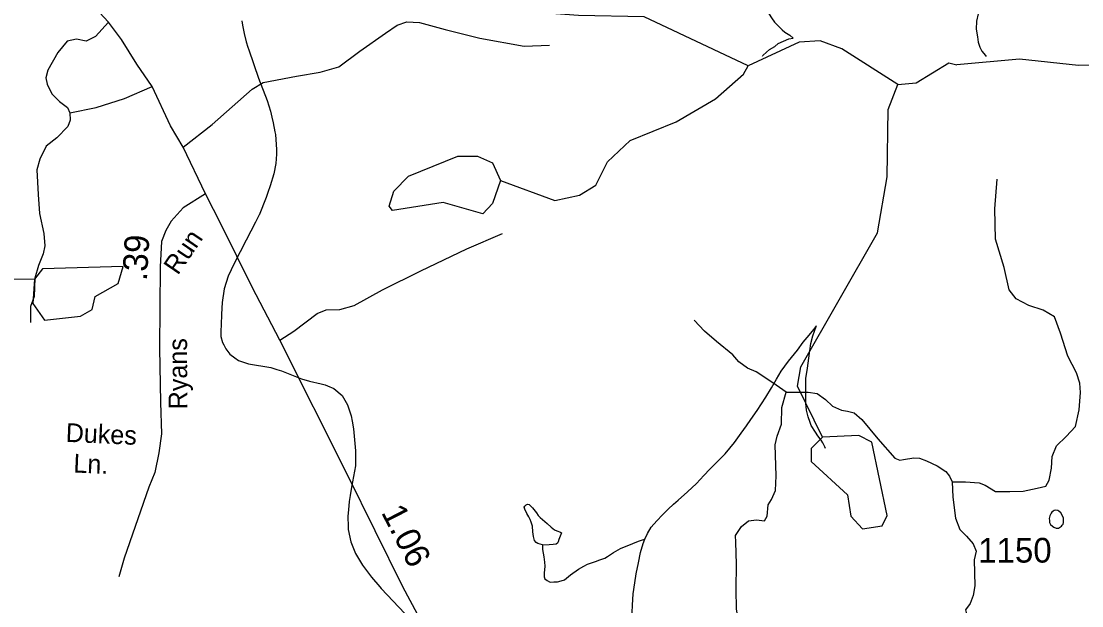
# Model space of a CAD drawing. Extents: x 2126262 to 2293712, y 749403 to 919119.
# Drawn here: x 2165466 to 2170842, y 821477 to 824437 of the extents above; entities that cross this region are included whole.
import ezdxf

# ---------------------------------------------------------------- set-up
doc = ezdxf.new("R2010")
doc.units = 0
for name, color, linetype in [('Exist Hydrographic Creek Single Shore', 7, 'Continuous'), ('Exist Hydrographic Misc Water Feature', 7, 'Continuous'), ('Exist Hydrographic Pond Under 1500 Sq Ft', 7, 'Continuous'), ('Exist Road Non-System Type 51', 7, 'Continuous'), ('Exist Road Secondary Mileage Hundredths English Label', 7, 'Continuous'), ('Exist Road Secondary Type 51 Attributed', 7, 'Continuous'), ('Exist Road Secondary Type 51 Label', 7, 'Continuous'), ('Exist Road Secondary Type 51 Number Label', 7, 'Continuous')]:
    doc.layers.add(name, color=color, linetype=linetype)

msp = doc.modelspace()

# ---------------------------------------------------------------- linework, layer by layer
at = {"layer": 'Exist Hydrographic Creek Single Shore'}
for points in [[(2169150.5, 824211.4), (2168624.4, 824458.5), (2168291.6, 824465.4), (2167991.4, 824487.9)], [(2173762.6, 823496.2), (2173469.5, 823643.3), (2173109.5, 823909.9), (2172734.4, 824048.9), (2172033.6, 824168.3), (2171950.5, 824225.8), (2171790.4, 824393.2), (2171707.5, 824391.6), (2171341.5, 824281), (2171225.5, 824214.5), (2170825.4, 824213), (2170525.4, 824245.3), (2170208.4, 824215.8)], [(2169909.4, 824117), (2169625.4, 824296.7), (2169516.5, 824338.3), (2169408.5, 824330.7), (2169150.5, 824211.4)], [(2169909.4, 824117), (2170001.5, 824125), (2170167.4, 824226.5), (2170208.4, 824215.8)]]:
    msp.add_lwpolyline(points, dxfattribs=at)
at = {"layer": 'Exist Hydrographic Misc Water Feature'}
for p, q in [((2166668.3, 824149.2), (2166713.4, 824035.1)), ((2166671.6, 823455.6), (2166670.3, 823452.6)), ((2169496.2, 822891.2), (2169497.6, 822895.4)), ((2167007, 822594.8), (2167019.3, 822590.8)), ((2167123.9, 821875.7), (2167124.3, 821862.9)), ((2167124.3, 821862.9), (2167136.4, 821801)), ((2167124.3, 821862.9), (2167136.4, 821801)), ((2167136.4, 821801), (2167160.4, 821742.3)), ((2167160.4, 821742.3), (2167175.8, 821716.5)), ((2167160.4, 821742.3), (2167175.8, 821716.5))]:
    msp.add_line(p, q, dxfattribs=at)
for points in [[(2170431.4, 825004.1), (2170417.7, 824940.1), (2170408, 824886), (2170396.3, 824816), (2170382.6, 824771.9), (2170367, 824711.8), (2170351.2, 824661.8), (2170341.6, 824613.7), (2170333.8, 824565.7), (2170324.2, 824517.6), (2170316.4, 824473.6), (2170308.6, 824437.5), (2170306.7, 824397.5), (2170313.1, 824357.6), (2170317, 824331.7), (2170325.4, 824305.7), (2170335.2, 824285.7), (2170353.5, 824263.9), (2170357.6, 824257.9)], [(2169029, 824772.2), (2169075.4, 824728.5), (2169111.5, 824688.7), (2169133.6, 824660.9), (2169145.7, 824642.9), (2169167.9, 824603.1), (2169196.2, 824563.2), (2169230.4, 824515.4), (2169244.6, 824491.6), (2169268.8, 824453.7), (2169284.7, 824431.8), (2169307.1, 824407.9), (2169323.1, 824394), (2169337, 824382.1), (2169361.2, 824366.2), (2169379.3, 824352)], [(2166585.4, 824439.6), (2166588.3, 824416.7), (2166595.9, 824375.1)], [(2166585.4, 824439.6), (2166588.3, 824416.7), (2166595.9, 824375.1)], [(2166595.9, 824375.1), (2166606.6, 824332.5), (2166614.8, 824305.9)], [(2166595.9, 824375.1), (2166606.6, 824332.5), (2166614.8, 824305.9)], [(2169223.8, 824259.5), (2169225.9, 824263.5), (2169243.7, 824279.6), (2169259.5, 824293.7), (2169285.6, 824309.8), (2169303.6, 824323.9), (2169329.2, 824336), (2169357.3, 824348.2), (2169379.3, 824352)], [(2166614.8, 824305.9), (2166619.3, 824291.3), (2166668.3, 824149.2)], [(2166614.8, 824305.9), (2166619.3, 824291.3), (2166668.3, 824149.2)], [(2167896.4, 823630.4), (2168171.4, 823529.6), (2168296.5, 823556.5), (2168379.5, 823607.3), (2168437.6, 823724.2), (2168553.4, 823833.3), (2168786.6, 823927), (2168985.5, 824044.2), (2169126.5, 824169.3), (2169150.5, 824211.4)], [(2169528.4, 822330.4), (2169401.5, 822588.9), (2169417.5, 822686.9), (2169805.5, 823364.6), (2169854.5, 823649), (2169860.4, 823990.1), (2169909.4, 824117)], [(2166713.4, 824035.1), (2166729.4, 823982.2), (2166736.6, 823951.6)], [(2166713.4, 824035.1), (2166729.4, 823982.2), (2166736.6, 823951.6)], [(2166736.6, 823951.6), (2166743.5, 823922.7), (2166751.7, 823877.6)], [(2166736.6, 823951.6), (2166743.5, 823922.7), (2166751.7, 823877.6)], [(2166751.7, 823877.6), (2166754.4, 823862.7), (2166759.3, 823812.4), (2166759.9, 823787)], [(2166751.7, 823877.6), (2166754.4, 823862.7), (2166759.3, 823812.4), (2166759.9, 823787)], [(2166759.9, 823787), (2166760.6, 823764.3), (2166756.2, 823716)], [(2166759.9, 823787), (2166760.6, 823764.3), (2166756.2, 823716)], [(2166756.2, 823716), (2166746.4, 823664.7), (2166728.4, 823602.9), (2166716.5, 823569.6)], [(2166756.2, 823716), (2166746.4, 823664.7), (2166728.4, 823602.9), (2166716.5, 823569.6)], [(2166716.5, 823569.6), (2166707.2, 823543.6), (2166671.6, 823455.6)], [(2166716.5, 823569.6), (2166707.2, 823543.6), (2166671.6, 823455.6)], [(2166670.3, 823452.6), (2166654.3, 823419.1), (2166607.2, 823328.6)], [(2166670.3, 823452.6), (2166654.3, 823419.1), (2166607.2, 823328.6)], [(2166607.2, 823328.6), (2166545.2, 823209.9), (2166530.5, 823177.4)], [(2166607.2, 823328.6), (2166545.2, 823209.9), (2166530.5, 823177.4)], [(2166530.5, 823177.4), (2166516.1, 823146.5), (2166495.2, 823082.3)], [(2166530.5, 823177.4), (2166516.1, 823146.5), (2166495.2, 823082.3)], [(2163709.5, 821515.4), (2163800.5, 821605.4), (2164006.4, 821991.6), (2164378.6, 822502.3), (2164658.4, 823077.2), (2164750.5, 823137.6), (2165533.4, 823131.3)], [(2166495.2, 823082.3), (2166484.6, 823012.5), (2166482.1, 822952.9)], [(2166495.2, 823082.3), (2166484.6, 823012.5), (2166482.1, 822952.9)], [(2166482.1, 822952.9), (2166480, 822899.6), (2166478.4, 822868.6)], [(2166482.1, 822952.9), (2166480, 822899.6), (2166478.4, 822868.6)], [(2166478.4, 822868.6), (2166478.4, 822841), (2166487.2, 822809.7), (2166493.2, 822798)], [(2166478.4, 822868.6), (2166478.4, 822841), (2166487.2, 822809.7), (2166493.2, 822798)], [(2168627.8, 821814.8), (2168639.9, 821842.9), (2168659.5, 821874.9), (2168687.2, 821907.1), (2168717.2, 821937.3), (2168745, 821965.4), (2168772.7, 821991.5), (2168796.7, 822011.7), (2168842.7, 822053.9), (2168888.4, 822096.1), (2168926.1, 822136.4), (2168955.8, 822168.5), (2169005.7, 822216.8), (2169033.4, 822247), (2169057.1, 822275.1), (2169081.1, 822303.2), (2169114.6, 822351.4), (2169142.6, 822387.5), (2169164.4, 822419.7), (2169196.2, 822465.9), (2169239.6, 822534), (2169269.4, 822580.2), (2169295, 822624.4), (2169318.8, 822664.5), (2169354.7, 822714.7), (2169400.4, 822770.9), (2169430.1, 822811.1), (2169449.8, 822835.2), (2169477.5, 822867.3), (2169496.2, 822891.2)], [(2169543.1, 822273.8), (2169539, 822281.9), (2169528.8, 822301.8), (2169520.8, 822315.7), (2169504.6, 822337.6), (2169492.7, 822355.5), (2169470.3, 822389.4), (2169464.4, 822405.4), (2169454.1, 822433.3), (2169445.9, 822467.2), (2169443.9, 822503.2), (2169443.2, 822567.2), (2169443.2, 822597.1), (2169443, 822627.2), (2169450.8, 822679.2), (2169458.4, 822731.2), (2169468.1, 822805.3), (2169477.9, 822843.3), (2169496.2, 822891.2)], [(2166493.2, 822798), (2166503.4, 822778.1), (2166524.3, 822750.6), (2166549.3, 822732.3)], [(2166493.2, 822798), (2166503.4, 822778.1), (2166524.3, 822750.6), (2166549.3, 822732.3)], [(2166549.3, 822732.3), (2166567.4, 822719.1), (2166597.9, 822709.3)], [(2166549.3, 822732.3), (2166567.4, 822719.1), (2166597.9, 822709.3)], [(2166597.9, 822709.3), (2166618.2, 822702.6), (2166732.3, 822682.6), (2166761.2, 822673.6)], [(2166597.9, 822709.3), (2166618.2, 822702.6), (2166732.3, 822682.6), (2166761.2, 822673.6)], [(2166761.2, 822673.6), (2166786.2, 822665.8), (2166886.5, 822626.8), (2166928.3, 822614.8), (2166986.3, 822601.5), (2167007, 822594.8)], [(2166761.2, 822673.6), (2166786.2, 822665.8), (2166886.5, 822626.8), (2166928.3, 822614.8), (2166986.3, 822601.5), (2167007, 822594.8)], [(2167019.3, 822590.8), (2167050.1, 822576.4), (2167092.3, 822541.4), (2167120.4, 822494.6), (2167139.3, 822437.8), (2167143.8, 822411.1)], [(2167019.3, 822590.8), (2167050.1, 822576.4), (2167092.3, 822541.4), (2167120.4, 822494.6), (2167139.3, 822437.8), (2167143.8, 822411.1)], [(2167143.8, 822411.1), (2167150.4, 822372.6), (2167160.4, 822261.4), (2167161.4, 822215.9), (2167160.4, 822185.8)], [(2167143.8, 822411.1), (2167150.4, 822372.6), (2167160.4, 822261.4), (2167161.4, 822215.9), (2167160.4, 822185.8)], [(2167160.4, 822185.8), (2167140.5, 822077.5), (2167133.3, 822034.4)], [(2167160.4, 822185.8), (2167140.5, 822077.5), (2167133.3, 822034.4)], [(2167133.3, 822034.4), (2167128.2, 822004.3), (2167124.9, 821962.6)], [(2167133.3, 822034.4), (2167128.2, 822004.3), (2167124.9, 821962.6)], [(2167124.9, 821962.6), (2167122.5, 821930.6), (2167123.9, 821875.7)], [(2167124.9, 821962.6), (2167122.5, 821930.6), (2167123.9, 821875.7)], [(2168108.2, 821785.9), (2168084.2, 821791.7), (2168076.2, 821797.6), (2168068.2, 821807.6), (2168062, 821827.6), (2168059.8, 821851.5), (2168057.5, 821879.5), (2168051.6, 821899.5), (2168045.6, 821913.4), (2168039.3, 821927.4), (2168029.4, 821943.3), (2168019.2, 821965.3), (2168015.1, 821975.3), (2168019.2, 821981.3), (2168025.1, 821987.3), (2168033.1, 821991.3), (2168041.1, 821989.4), (2168049.1, 821981.5), (2168057.1, 821973.5), (2168077.4, 821947.6), (2168087.2, 821933.7), (2168097.3, 821923.7), (2168131.5, 821894), (2168151.6, 821874.1), (2168169.9, 821862.1), (2168181.8, 821856.3), (2168199.8, 821850.3), (2168203.9, 821846.4), (2168192, 821812.4), (2168188.1, 821800.3), (2168184, 821794.3), (2168178.1, 821788.2), (2168162.1, 821786.2), (2168142, 821786), (2168112.1, 821783.9), (2168108.2, 821785.9)], [(2170678.9, 821898.4), (2170682.8, 821888.4), (2170692.8, 821880.5), (2170700.8, 821874.5), (2170711.1, 821870.6), (2170723, 821870.6), (2170728.7, 821872.7), (2170738.8, 821880.7), (2170742.9, 821884.7), (2170746.8, 821890.8), (2170748.8, 821898.8), (2170748.8, 821908.8), (2170748.6, 821920.8), (2170744.5, 821932.7), (2170734.7, 821946.7), (2170724.6, 821956.6), (2170720.5, 821958.6), (2170710.3, 821960.6), (2170702.5, 821958.5), (2170696.5, 821956.5), (2170690.6, 821950.4), (2170686.5, 821946.4), (2170680.5, 821932.4), (2170676.6, 821918.4), (2170678.9, 821908.4), (2170678.9, 821898.4)], [(2168108.2, 821785.9), (2168108.4, 821761.9), (2168114.5, 821723.9), (2168118.6, 821697.9), (2168120.9, 821677.9), (2168117, 821642), (2168117, 821624), (2168121.1, 821614), (2168131.3, 821604), (2168143.2, 821598.1), (2168151.4, 821596.1), (2168165.4, 821598.2), (2168185.3, 821598.3), (2168203.1, 821602.5), (2168219.1, 821608.5), (2168251.1, 821632.7), (2168290.9, 821662.9), (2168318.7, 821677.1), (2168336.6, 821687.2), (2168376.6, 821701.4), (2168398.5, 821709.5), (2168424.6, 821717.7), (2168438.3, 821725.7), (2168468.2, 821745.9), (2168504.1, 821766.1), (2168566, 821792.5), (2168595.8, 821804.6), (2168615.9, 821810.7), (2168627.8, 821814.8)], [(2168560.3, 821368.5), (2168563.8, 821480.5), (2168567.5, 821536.5), (2168577.1, 821592.6), (2168582.9, 821638.6), (2168594.5, 821694.7), (2168604.4, 821746.6), (2168618.1, 821792.7), (2168627.8, 821814.8)], [(2167175.8, 821716.5), (2167196.3, 821682.5), (2167242, 821620.8), (2167284.1, 821572.8)], [(2167175.8, 821716.5), (2167196.3, 821682.5), (2167242, 821620.8), (2167284.1, 821572.8)], [(2167284.1, 821572.8), (2167291.2, 821564.7), (2167411.4, 821438.1)]]:
    msp.add_lwpolyline(points, dxfattribs=at)
at = {"layer": 'Exist Hydrographic Pond Under 1500 Sq Ft'}
for points in [[(2167896.4, 823630.4), (2167855.4, 823513.1), (2167805.4, 823461.6), (2167605.5, 823518.3), (2167347.5, 823477.7), (2167330.5, 823501), (2167355.5, 823575.9), (2167429.5, 823653.1), (2167678.5, 823752.9), (2167779.5, 823754.2), (2167854.4, 823719.8), (2167896.4, 823630.4)], [(2165533.4, 823131.3), (2165525.4, 823006.8), (2165584.5, 822923.5), (2165767.4, 822942.7), (2165825.4, 822977.6), (2165841.4, 823042.8), (2165958.5, 823109.4), (2165982.5, 823194.2), (2165574.4, 823182.9), (2165533.4, 823131.3)], [(2169528.4, 822330.4), (2169470.4, 822272.5), (2169470.4, 822207), (2169654.5, 822039.1), (2169671.6, 821930.4), (2169730.4, 821866.9), (2169830.5, 821881.3), (2169855.5, 821933.3), (2169778.4, 822305.6), (2169711.5, 822339.8), (2169528.4, 822330.4)]]:
    msp.add_lwpolyline(points, dxfattribs=at)
at = {"layer": 'Exist Road Non-System Type 51'}
for points in [[(2165908.1, 824433), (2165843.6, 824360.4), (2165796.2, 824336.7), (2165747.3, 824346.4), (2165698.5, 824335.3), (2165652.5, 824278), (2165600.8, 824190), (2165591.1, 824150.9), (2165598.1, 824118.8), (2165621.1, 824069.3), (2165660.1, 824030.2), (2165700.6, 823999.4), (2165713.1, 823972.9)], [(2166286.9, 823799.8), (2166433.7, 823913.6), (2166637.4, 824092.3), (2166692.5, 824126.5), (2166861.3, 824158.6), (2166981.3, 824178.2), (2167076.2, 824206.1), (2167182.9, 824285), (2167312.7, 824375.7), (2167372.6, 824417.6), (2167420.1, 824434.4), (2167484.3, 824430.2), (2167615.4, 824395.3), (2167791.2, 824350.6), (2168015.1, 824310.8), (2168143.5, 824315)], [(2165713.1, 823972.9), (2165845.7, 823999.4), (2165989.4, 824045.5), (2166130.7, 824105.6)], [(2165713.1, 823972.9), (2165714.5, 823936.6), (2165702, 823904.5), (2165646.2, 823847.2), (2165593.2, 823804), (2165560.4, 823739), (2165546.4, 823684.6), (2165552, 823558.9), (2165559.7, 823463.3), (2165580.6, 823361.3), (2165586.2, 823299.9), (2165577.8, 823259.4), (2165554.1, 823200.7), (2165536, 823135.1), (2165532.5, 823042.3), (2165514.3, 822992), (2165512.9, 822911)], [(2170185.2, 822104.6), (2170252.9, 822103.9), (2170321.2, 822099.7), (2170351.9, 822087.2), (2170404.9, 822055.1), (2170477.5, 822055.1), (2170544.4, 822057.8), (2170615.6, 822071.8), (2170658.8, 822083), (2170677, 822112.3), (2170687.4, 822174.4), (2170691.6, 822233.1), (2170713.9, 822286.1), (2170762.8, 822333.6), (2170810.2, 822383.9), (2170828.2, 822468.3), (2170835.2, 822556.3), (2170832.4, 822603.8), (2170815.6, 822656.9), (2170771, 822740.6), (2170733.3, 822857.1), (2170704, 822939.5), (2170646.8, 822974.4), (2170572.9, 822998.1), (2170508.7, 823031.7), (2170473.8, 823076.3), (2170447.5, 823190.1), (2170404.3, 823333.9), (2170401.5, 823486.1), (2170412.7, 823637.5)], [(2166777.2, 822821.5), (2166848.9, 822866.9), (2166967.1, 822956.7), (2167011.4, 822974.7), (2167080.5, 822977.8), (2167154.4, 822997.9), (2167296.9, 823076), (2167491.6, 823172.1), (2167725.3, 823285.1), (2167905.2, 823362.2)], [(2169342.9, 822557.8), (2169275.9, 822605.2), (2169192.2, 822661.1), (2169147.6, 822680.6), (2169104.3, 822711.4), (2169073.6, 822747.7), (2168990.3, 822815.3), (2168928.9, 822867), (2168877.3, 822922.9)], [(2169078.2, 820938.7), (2169113.7, 821004.9), (2169130.5, 821059.3), (2169137.4, 821141), (2169127.6, 821237.3), (2169091.3, 821461.4), (2169089.9, 821559.2), (2169091.3, 821687.6), (2169088.5, 821798.8), (2169087.1, 821832.3), (2169116.4, 821878.4), (2169151.9, 821907), (2169192.4, 821912.6), (2169234.3, 821907), (2169246.8, 821930.8), (2169252.4, 821988), (2169269.1, 822014.5), (2169288.7, 822060.6), (2169292.8, 822134.1), (2169287.2, 822291.9), (2169298.2, 822335.7), (2169319.2, 822397.2), (2169322, 822481), (2169342.9, 822557.8)], [(2169342.9, 822557.8), (2169416.5, 822557.7), (2169455.5, 822559.1), (2169500.2, 822552.1), (2169543.4, 822521.4), (2169578.3, 822487.9), (2169624.4, 822467), (2169655, 822462.8), (2169688.5, 822453), (2169727.6, 822419.5), (2169808.5, 822321.7), (2169895, 822224), (2169919.1, 822214.6), (2169938.6, 822216.7), (2169990.2, 822225.1), (2170019.5, 822223.7), (2170055.1, 822211.1), (2170108.1, 822185.3), (2170152.4, 822157), (2170171.9, 822133.9), (2170185.2, 822104.6)], [(2170185.2, 822104.6), (2170188.7, 822026.9), (2170201.3, 821920.7), (2170223.6, 821863.5), (2170257.1, 821828.6), (2170292, 821790.9), (2170305.9, 821753.2), (2170296.2, 821709.9), (2170299, 821578.3), (2170292, 821528), (2170275.2, 821487.6), (2170252.9, 821455.4), (2170258.5, 821428.9), (2170275.2, 821414.9), (2170308.7, 821405.2), (2170368.7, 821405.2), (2170416.2, 821399.6), (2170474.7, 821370.3), (2170516.6, 821342.3), (2170575.2, 821287.9), (2170608.6, 821253.4), (2170635.1, 821193.3)]]:
    msp.add_lwpolyline(points, dxfattribs=at)
at = {"layer": 'Exist Road Secondary Type 51 Attributed'}
for points in [[(2166400.3, 823562.1), (2166286.9, 823799.8), (2166222.7, 823907.3), (2166130.7, 824105.6), (2166053.2, 824219.4), (2165975.1, 824345), (2165908.1, 824433), (2165794.4, 824558), (2165721.9, 824622.2), (2165613.1, 824703.2), (2165165.9, 825006)], [(2166400.3, 823562.1), (2166287.2, 823492.1), (2166226.5, 823424.3), (2166199.4, 823378), (2166177.5, 823321.3), (2166170.1, 823193.1), (2166168, 822780.5), (2166172.1, 822505.4), (2166178.2, 822347.7), (2166164, 822251.1), (2166143.4, 822152), (2166112.5, 822077.3), (2165988.9, 821718), (2165960.5, 821622.7)], [(2169765.4, 819270.9), (2169641.8, 819399.1), (2169441.9, 819617.9), (2169392.9, 819668.9), (2169323.1, 819740.5), (2169206.1, 819861.2), (2168896.8, 820104.9), (2168385.5, 820531.4), (2167855.4, 820959.3), (2167711.7, 821092), (2167625.2, 821182.7), (2167560.3, 821273.5), (2167400.9, 821572), (2167119.8, 822139.6), (2166777.2, 822821.5), (2166637.1, 823090.5), (2166481.5, 823403.9), (2166400.3, 823562.1)]]:
    msp.add_lwpolyline(points, dxfattribs=at)

# ---------------------------------------------------------------- texts
at = {"layer": 'Exist Road Secondary Mileage Hundredths English Label'}
for s, rotation, p in [('.39', 86.6658, (2166103.2, 823120.2)), ('1.06', 297.0734, (2167289, 821950))]:
    msp.add_text(s, height=125, rotation=rotation, dxfattribs=at).set_placement(p)
at = {"layer": 'Exist Road Secondary Type 51 Label'}
for s, rotation, p in [('Run', 55.6917, (2166260.1, 823147.1)), ('Ryans', 90.2931, (2166308.6, 822472.1)), ('Dukes', 357.5441, (2165690.6, 822307)), ('Ln.', 357.5441, (2165729.5, 822151.9))]:
    msp.add_text(s, height=95, rotation=rotation, dxfattribs=at).set_placement(p)
at = {"layer": 'Exist Road Secondary Type 51 Number Label'}
msp.add_text('1150', height=125, dxfattribs=at).set_placement((2170317, 821695.4))

doc.saveas('drawing.dxf')
